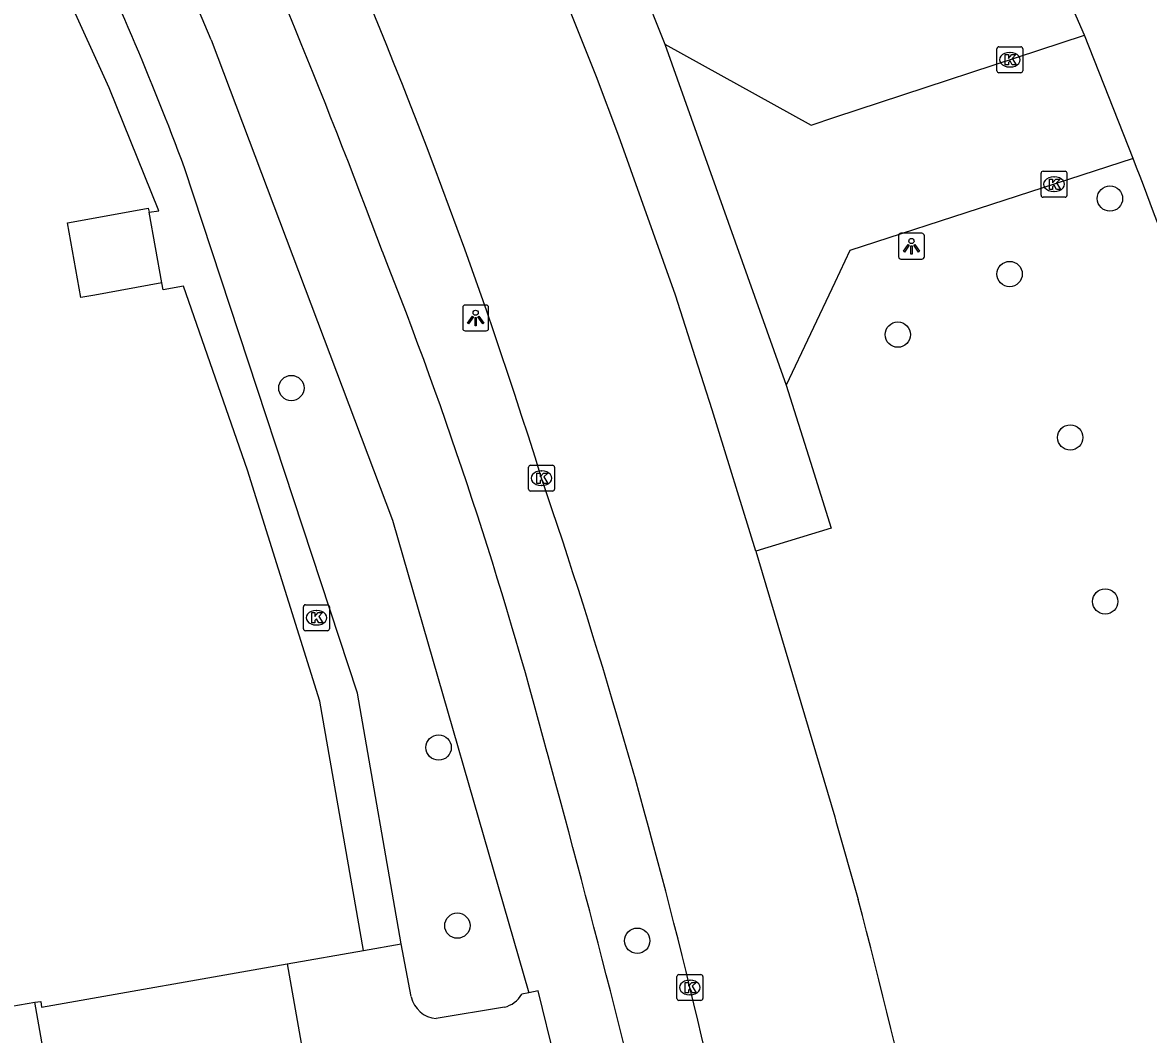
# Model space of a CAD drawing. Extents: x 157793 to 159380, y 380882 to 382313.
# Drawn here: x 158968.64 to 159012.12, y 381639.8 to 381678.86 of the extents above; entities that cross this region are included whole.
import ezdxf

# ---------------------------------------------------------------- set-up
doc = ezdxf.new("R2010")
doc.units = 0
for name, color, linetype in [('IMGEO_Boom', 7, 'Continuous'), ('IMGEO_Fietspad_gesloten', 7, 'Continuous'), ('IMGEO_Kolk', 7, 'Continuous'), ('IMGEO_Lichtpunt', 7, 'Continuous'), ('IMGEO_Pand', 7, 'Continuous'), ('IMGEO_Parkeervlak_open', 7, 'Continuous'), ('IMGEO_Rijbaan_lokaal_gesloten', 7, 'Continuous'), ('IMGEO_Rijbaan_lokaal_open', 7, 'Continuous'), ('IMGEO_Voetpad_open', 7, 'Continuous')]:
    doc.layers.add(name, color=color, linetype=linetype)

msp = doc.modelspace()

# ---------------------------------------------------------------- linework, layer by layer
at = {"layer": 'IMGEO_Boom'}
for centre in [(159010.628, 381672.069), (159006.753, 381669.156), (159002.436, 381666.816), (158979.02, 381664.756), (159009.094, 381662.846), (159010.444, 381656.516), (158984.706, 381650.879), (158985.43, 381644.003), (158992.375, 381643.421)]:
    msp.add_circle(centre, 0.489, dxfattribs=at)
at = {"layer": 'IMGEO_Fietspad_gesloten'}
for points in [[(159009.649, 381678.377), (159004.546, 381690.027), (159000.869, 381698.376), (159000, 381700.242), (158998.727, 381702.975), (158997.969, 381703.502)], [(158975.922, 381678.191), (158982.93, 381659.659), (158988.192, 381641.408)], [(158988.862, 381638.724), (158989.211, 381638.807), (158988.547, 381641.481), (158988.192, 381641.408)]]:
    msp.add_lwpolyline(points, dxfattribs=at)
for centre, radius, start, end in [((158687.476, 381558.341), 312.354, 22.56297, 26.25616), ((158638.307, 381540.026), 367.964, 20.68776, 23.75547), ((158695.075, 381551.605), 339.157, 19.09503, 21.08407), ((158823.395, 381607.012), 171.168, 14.78508, 21.59851), ((158529.113, 381523.823), 476.966, 12.98415, 15.42607)]:
    msp.add_arc(centre, radius, start, end, dxfattribs=at)
at = {"layer": 'IMGEO_Kolk'}
for p, q in [((159006.261, 381677.001), (159006.261, 381677.853)), ((159006.336, 381677.927), (159007.188, 381677.927)), ((159007.262, 381677.853), (159007.262, 381677.001)), ((159006.749, 381677.707), (159006.774, 381677.707)), ((159007.188, 381676.927), (159006.336, 381676.927)), ((159006.772, 381677.147), (159006.747, 381677.147)), ((159007.968, 381672.196), (159007.968, 381673.048)), ((159008.043, 381673.122), (159008.895, 381673.122)), ((159008.969, 381673.048), (159008.969, 381672.196)), ((159008.456, 381672.902), (159008.481, 381672.902)), ((159008.895, 381672.122), (159008.043, 381672.122)), ((159008.479, 381672.342), (159008.454, 381672.342)), ((158988.18, 381660.849), (158988.18, 381661.701)), ((158988.255, 381661.775), (158989.107, 381661.775)), ((158989.181, 381661.701), (158989.181, 381660.849)), ((158988.668, 381661.555), (158988.693, 381661.555)), ((158988.691, 381660.995), (158988.666, 381660.995)), ((158989.107, 381660.775), (158988.255, 381660.775)), ((158979.488, 381655.462), (158979.488, 381656.314)), ((158979.563, 381656.388), (158980.415, 381656.388)), ((158979.976, 381656.168), (158980.001, 381656.168)), ((158980.489, 381656.314), (158980.489, 381655.462)), ((158979.999, 381655.608), (158979.974, 381655.608)), ((158980.415, 381655.388), (158979.563, 381655.388)), ((158993.982, 381642.115), (158994.834, 381642.115)), ((158993.907, 381641.189), (158993.907, 381642.041)), ((158994.395, 381641.895), (158994.42, 381641.895)), ((158994.908, 381642.041), (158994.908, 381641.189)), ((158994.418, 381641.335), (158994.393, 381641.335)), ((158994.834, 381641.115), (158993.982, 381641.115))]:
    msp.add_line(p, q, dxfattribs=at)
for points in [[(159006.261, 381677.001), (159006.261, 381677.853)], [(159006.336, 381677.927), (159007.188, 381677.927)], [(159007.262, 381677.853), (159007.262, 381677.001)], [(159006.582, 381677.627), (159006.705, 381677.627), (159006.705, 381677.476), (159006.835, 381677.627), (159006.999, 381677.627), (159006.853, 381677.476), (159007.006, 381677.227), (159006.854, 381677.227), (159006.769, 381677.391), (159006.705, 381677.324), (159006.705, 381677.227), (159006.582, 381677.227), (159006.582, 381677.627)], [(159007.188, 381676.927), (159006.336, 381676.927)], [(159007.968, 381672.196), (159007.968, 381673.048)], [(159008.043, 381673.122), (159008.895, 381673.122)], [(159008.969, 381673.048), (159008.969, 381672.196)], [(159008.289, 381672.822), (159008.412, 381672.822), (159008.412, 381672.671), (159008.542, 381672.822), (159008.706, 381672.822), (159008.56, 381672.671), (159008.713, 381672.422), (159008.561, 381672.422), (159008.476, 381672.586), (159008.412, 381672.519), (159008.412, 381672.422), (159008.289, 381672.422), (159008.289, 381672.822)], [(159008.895, 381672.122), (159008.043, 381672.122)], [(158988.18, 381660.849), (158988.18, 381661.701)], [(158988.255, 381661.775), (158989.107, 381661.775)], [(158989.181, 381661.701), (158989.181, 381660.849)], [(158988.501, 381661.475), (158988.624, 381661.475), (158988.624, 381661.324), (158988.754, 381661.475), (158988.918, 381661.475), (158988.772, 381661.324), (158988.925, 381661.075), (158988.773, 381661.075), (158988.688, 381661.239), (158988.624, 381661.172), (158988.624, 381661.075), (158988.501, 381661.075), (158988.501, 381661.475)], [(158989.107, 381660.775), (158988.255, 381660.775)], [(158979.488, 381655.462), (158979.488, 381656.314)], [(158979.563, 381656.388), (158980.415, 381656.388)], [(158979.809, 381656.088), (158979.932, 381656.088), (158979.932, 381655.937), (158980.062, 381656.088), (158980.226, 381656.088), (158980.08, 381655.937), (158980.233, 381655.688), (158980.081, 381655.688), (158979.996, 381655.852), (158979.932, 381655.785), (158979.932, 381655.688), (158979.809, 381655.688), (158979.809, 381656.088)], [(158980.489, 381656.314), (158980.489, 381655.462)], [(158980.415, 381655.388), (158979.563, 381655.388)], [(158993.982, 381642.115), (158994.834, 381642.115)], [(158993.907, 381641.189), (158993.907, 381642.041)], [(158994.228, 381641.815), (158994.351, 381641.815), (158994.351, 381641.664), (158994.481, 381641.815), (158994.645, 381641.815), (158994.499, 381641.664), (158994.652, 381641.415), (158994.5, 381641.415), (158994.415, 381641.579), (158994.351, 381641.512), (158994.351, 381641.415), (158994.228, 381641.415), (158994.228, 381641.815)], [(158994.908, 381642.041), (158994.908, 381641.189)], [(158994.834, 381641.115), (158993.982, 381641.115)]]:
    msp.add_lwpolyline(points, dxfattribs=at)
for centre, start, end in [((159006.338, 381677.851), 91.552, 178.448), ((159006.338, 381677.851), 91.552, 178.448), ((159007.186, 381677.851), 1.552, 88.448), ((159007.186, 381677.851), 1.552, 88.448), ((159006.338, 381677.003), 181.552, 268.448), ((159006.338, 381677.003), 181.552, 268.448), ((159007.186, 381677.003), 271.552, 358.448), ((159007.186, 381677.003), 271.552, 358.448), ((159008.045, 381673.046), 91.552, 178.448), ((159008.045, 381673.046), 91.552, 178.448), ((159008.893, 381673.046), 1.552, 88.448), ((159008.893, 381673.046), 1.552, 88.448), ((159008.045, 381672.198), 181.552, 268.448), ((159008.045, 381672.198), 181.552, 268.448), ((159008.893, 381672.198), 271.552, 358.448), ((159008.893, 381672.198), 271.552, 358.448), ((158988.257, 381661.699), 91.552, 178.448), ((158988.257, 381661.699), 91.552, 178.448), ((158989.105, 381661.699), 1.552, 88.448), ((158989.105, 381661.699), 1.552, 88.448), ((158988.257, 381660.851), 181.552, 268.448), ((158988.257, 381660.851), 181.552, 268.448), ((158989.105, 381660.851), 271.552, 358.448), ((158989.105, 381660.851), 271.552, 358.448), ((158979.565, 381656.312), 91.552, 178.448), ((158979.565, 381656.312), 91.552, 178.448), ((158980.413, 381656.312), 1.552, 88.448), ((158980.413, 381656.312), 1.552, 88.448), ((158979.565, 381655.464), 181.552, 268.448), ((158979.565, 381655.464), 181.552, 268.448), ((158980.413, 381655.464), 271.552, 358.448), ((158980.413, 381655.464), 271.552, 358.448), ((158993.984, 381642.039), 91.552, 178.448), ((158993.984, 381642.039), 91.552, 178.448), ((158994.832, 381642.039), 1.552, 88.448), ((158994.832, 381642.039), 1.552, 88.448), ((158993.984, 381641.191), 181.552, 268.448), ((158993.984, 381641.191), 181.552, 268.448), ((158994.832, 381641.191), 271.552, 358.448), ((158994.832, 381641.191), 271.552, 358.448)]:
    msp.add_arc(centre, 0.0765, start, end, dxfattribs=at)
for centre, major_axis, ratio, start_param, end_param in [((159006.748, 381677.427), (-0.387, 0.002), 0.722429, 4.712389, 7.853982), ((159006.773, 381677.427), (-0.39, 0.002), 0.717154, 1.570796, 4.712389), ((159008.455, 381672.622), (-0.387, 0.002), 0.722429, 4.712389, 7.853982), ((159008.48, 381672.622), (-0.39, 0.002), 0.717154, 1.570796, 4.712389), ((158988.667, 381661.275), (-0.387, 0.002), 0.722429, 4.712389, 7.853982), ((158988.692, 381661.275), (-0.39, 0.002), 0.717154, 1.570796, 4.712389), ((158979.975, 381655.888), (-0.387, 0.002), 0.722429, 4.712389, 7.853982), ((158980, 381655.888), (-0.39, 0.002), 0.717154, 1.570796, 4.712389), ((158994.394, 381641.615), (-0.387, 0.002), 0.722429, 4.712389, 7.853982), ((158994.419, 381641.615), (-0.39, 0.002), 0.717154, 1.570796, 4.712389)]:
    msp.add_ellipse(centre, major_axis=major_axis, ratio=ratio, start_param=start_param, end_param=end_param, dxfattribs=at)
at = {"layer": 'IMGEO_Lichtpunt'}
for p, q in [((159002.465, 381670.632), (159002.465, 381669.825)), ((159002.465, 381670.632), (159002.465, 381669.825)), ((159003.367, 381670.727), (159002.559, 381670.727)), ((159003.367, 381670.727), (159002.559, 381670.727)), ((159003.461, 381669.825), (159003.461, 381670.632)), ((159003.461, 381669.825), (159003.461, 381670.632)), ((159002.559, 381669.731), (159003.367, 381669.731)), ((159002.559, 381669.731), (159003.367, 381669.731)), ((158985.638, 381667.864), (158985.638, 381667.057)), ((158985.638, 381667.864), (158985.638, 381667.057)), ((158986.54, 381667.959), (158985.732, 381667.959)), ((158986.54, 381667.959), (158985.732, 381667.959)), ((158986.634, 381667.057), (158986.634, 381667.864)), ((158986.634, 381667.057), (158986.634, 381667.864)), ((158985.732, 381666.963), (158986.54, 381666.963)), ((158985.732, 381666.963), (158986.54, 381666.963))]:
    msp.add_line(p, q, dxfattribs=at)
for points in [[(159002.839, 381670.296), (159002.878, 381670.268), (159002.69, 381670.006), (159002.652, 381670.033), (159002.839, 381670.296)], [(159002.941, 381670.248), (159002.988, 381670.248), (159002.988, 381669.926), (159002.941, 381669.926), (159002.941, 381670.248)], [(159003.051, 381670.268), (159003.089, 381670.295), (159003.276, 381670.033), (159003.237, 381670.005), (159003.051, 381670.268)], [(158986.012, 381667.528), (158986.051, 381667.5), (158985.863, 381667.238), (158985.825, 381667.265), (158986.012, 381667.528)], [(158986.114, 381667.48), (158986.161, 381667.48), (158986.161, 381667.158), (158986.114, 381667.158), (158986.114, 381667.48)], [(158986.224, 381667.5), (158986.262, 381667.527), (158986.449, 381667.265), (158986.41, 381667.237), (158986.224, 381667.5)]]:
    msp.add_lwpolyline(points, dxfattribs=at)
for centre in [(159002.964, 381670.43), (158986.137, 381667.662)]:
    msp.add_circle(centre, 0.0994, dxfattribs=at)
for centre, start, end in [((159002.559, 381670.632), 90, 180), ((159002.559, 381670.632), 90, 180), ((159003.367, 381670.632), 0, 90), ((159003.367, 381670.632), 0, 90), ((159002.559, 381669.825), 180, 270), ((159002.559, 381669.825), 180, 270), ((159003.367, 381669.825), 270, 0), ((159003.367, 381669.825), 270, 360), ((158985.732, 381667.864), 90, 180), ((158985.732, 381667.864), 90, 180), ((158986.54, 381667.864), 0, 90), ((158986.54, 381667.864), 0, 90), ((158985.732, 381667.057), 180, 270), ((158985.732, 381667.057), 180, 270), ((158986.54, 381667.057), 270, 0), ((158986.54, 381667.057), 270, 360)]:
    msp.add_arc(centre, 0.0946, start, end, dxfattribs=at)
at = {"layer": 'IMGEO_Pand'}
for points in [[(158974.017, 381668.811), (158971.431, 381668.345), (158970.897, 381668.249), (158970.377, 381671.133), (158970.736, 381671.197), (158973.497, 381671.695), (158973.525, 381671.54)], [(158974.017, 381668.811), (158973.525, 381671.54)]]:
    msp.add_lwpolyline(points, dxfattribs=at)
at = {"layer": 'IMGEO_Parkeervlak_open'}
msp.add_lwpolyline([(158969.115, 381641.049), (158969.35, 381641.073), (158969.379, 381640.86), (158978.858, 381642.523)], dxfattribs=at)
at = {"layer": 'IMGEO_Rijbaan_lokaal_gesloten'}
for points in [[(158996.961, 381658.454), (158995.264, 381663.912), (158994.627, 381665.919), (158994.238, 381667.133), (158993.847, 381668.346), (158991.667, 381674.475), (158990.802, 381676.763), (158988.904, 381681.547)], [(158996.961, 381658.454), (158997.062, 381658.116), (159000, 381648.207), (159000.05, 381648.032), (159000.908, 381645.016)]]:
    msp.add_lwpolyline(points, dxfattribs=at)
for centre, radius, start, end in [((158787.941, 381598.838), 210.227, 17.27666, 24.67585), ((158778.209, 381589.299), 222.44, 13.60188, 18.87846), ((158687.595, 381563.204), 323.819, 10.99797, 14.63429), ((158653.442, 381558.754), 350.891, 10.29302, 13.65843)]:
    msp.add_arc(centre, radius, start, end, dxfattribs=at)
at = {"layer": 'IMGEO_Rijbaan_lokaal_open'}
for points in [[(158993.439, 381678.026), (158999.086, 381674.908), (159000, 381675.208), (159009.649, 381678.377)], [(159011.526, 381673.612), (159009.649, 381678.377)], [(158993.439, 381678.026), (158998.131, 381664.87)], [(159011.526, 381673.612), (159000.586, 381670.065), (159000, 381668.825), (158998.131, 381664.87)]]:
    msp.add_lwpolyline(points, dxfattribs=at)
at = {"layer": 'IMGEO_Voetpad_open'}
for points in [[(158973.525, 381671.54), (158973.901, 381671.594), (158971.99, 381676.347), (158968.681, 381683.626), (158970.074, 381684.276)], [(158988.904, 381681.547), (158991.616, 381682.624), (158993.439, 381678.026)], [(158983.257, 381643.301), (158981.575, 381652.981), (158974.894, 381673.254)], [(158981.808, 381643.039), (158980.125, 381652.671), (158977.326, 381661.584), (158974.852, 381668.691), (158974.066, 381668.54), (158974.017, 381668.811)], [(158998.131, 381664.87), (158999.07, 381661.889), (158999.863, 381659.349), (158996.961, 381658.454)], [(158978.858, 381642.523), (158981.808, 381643.039)], [(158981.808, 381643.039), (158983.257, 381643.301)], [(158983.653, 381641.262), (158983.257, 381643.301)], [(158978.858, 381642.523), (158979.706, 381637.712)], [(158988.192, 381641.408), (158987.92, 381641.353)], [(158967.936, 381640.838), (158969.115, 381641.049)], [(158970.001, 381636.014), (158969.115, 381641.049)], [(158987.245, 381640.852), (158984.616, 381640.419)]]:
    msp.add_lwpolyline(points, dxfattribs=at)
for centre, radius, start, end in [((158867.584, 381633.35), 114.49, 20.39806, 25.89498), ((158984.692, 381641.477), 1.061, 191.7043, 265.8986), ((158986.942, 381641.965), 1.154, 285.2147, 327.9526)]:
    msp.add_arc(centre, radius, start, end, dxfattribs=at)

doc.saveas('drawing.dxf')
